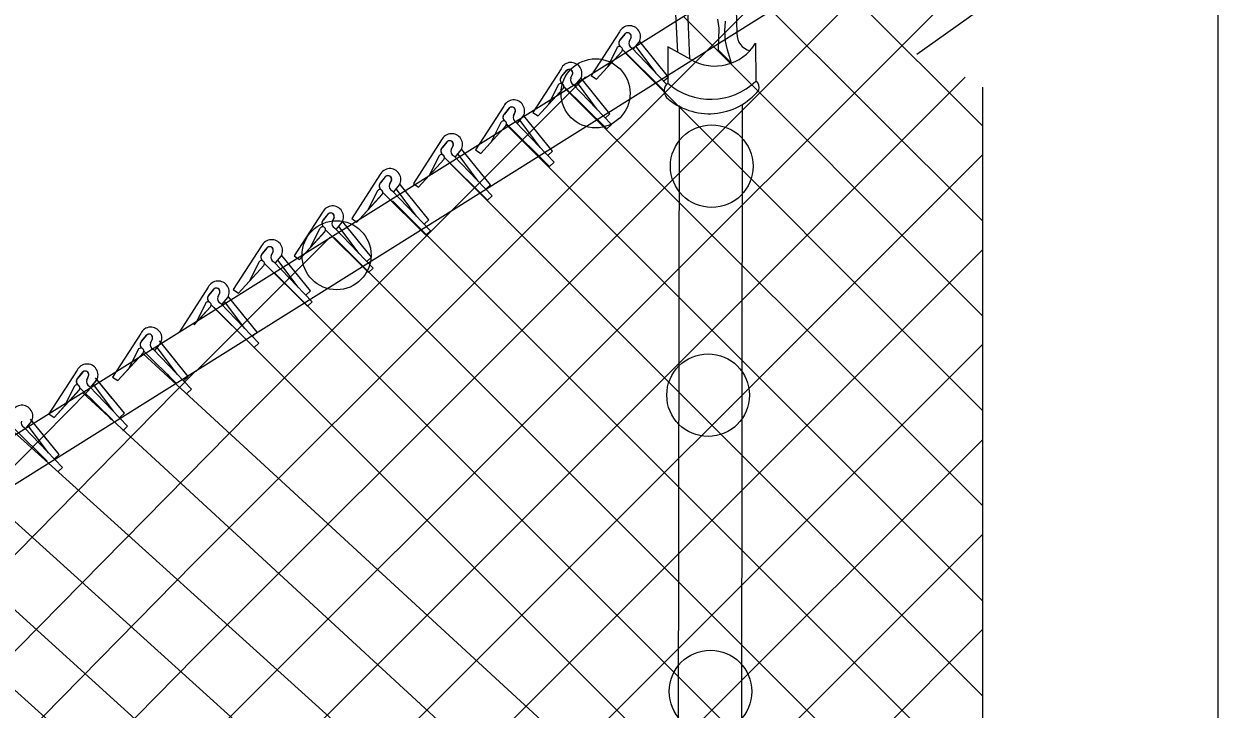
# Model space of a CAD drawing. Extents: x 0 to 1270, y 0 to 830.
# Drawn here: x 1219.3 to 1270, y 485.2 to 514.3 of the extents above; entities that cross this region are included whole.
import ezdxf

# ---------------------------------------------------------------- set-up
doc = ezdxf.new("R2010")
doc.units = 0
for name, color, linetype in [('CT_Border_Perimeter_Shape', 7, 'Continuous'), ('CT_Title_Block_Text', 7, 'Continuous'), ('sb_Chainlink Fence', 7, 'Continuous'), ('sb_Existing Structural Steel', 7, 'Continuous')]:
    doc.layers.add(name, color=color, linetype=linetype)

# ---------------------------------------------------------------- blocks, each defined once
blk = doc.blocks.new('BDR_CTDOT_Standards')
at = {"layer": 'CT_Border_Perimeter_Shape'}
blk.add_lwpolyline([(0, 0), (1270, 0), (1270, 830), (0, 830)], close=True, dxfattribs=at)

msp = doc.modelspace()

# ---------------------------------------------------------------- linework, layer by layer
at = {"layer": 'sb_Chainlink Fence'}
for p, q in [((1226.598, 487.423), (1259.987, 520.811)), ((1226.546, 491.401), (1253.856, 518.711)), ((1226.463, 483.257), (1261.415, 518.209)), ((1252.287, 517.681), (1259.998, 509.969)), ((1263.832, 517.696), (1257.22, 512.999)), ((1249.743, 516.194), (1260.002, 505.934)), ((1247.324, 514.61), (1260.007, 501.9)), ((1244.605, 513.951), (1243.405, 512.095)), ((1244.632, 513.617), (1244.852, 513.883)), ((1244.832, 513.861), (1244.632, 513.617)), ((1245.094, 513.721), (1245.014, 513.543)), ((1245.015, 513.549), (1245.094, 513.717)), ((1245.123, 513.274), (1246.601, 511.733)), ((1245.191, 513.227), (1245.436, 513.522)), ((1245.194, 513.231), (1245.437, 513.523)), ((1246.159, 512.2), (1245.3, 513.346)), ((1245.436, 513.522), (1245.453, 513.557)), ((1245.453, 513.557), (1245.469, 513.593)), ((1246.68, 512.038), (1245.459, 513.544)), ((1243.629, 511.945), (1244.703, 513.124)), ((1243.629, 511.945), (1244.696, 513.117)), ((1244.474, 513.222), (1244.075, 512.443)), ((1244.725, 513.199), (1246.49, 511.459)), ((1244.795, 513.123), (1246.2, 511.721)), ((1244.877, 513.034), (1260.011, 497.865)), ((1242.122, 512.391), (1240.921, 510.535)), ((1242.149, 512.057), (1242.369, 512.323)), ((1242.349, 512.301), (1242.149, 512.057)), ((1226.568, 479.331), (1259.272, 512.035)), ((1228.93, 497.815), (1243.162, 512.047)), ((1242.611, 512.161), (1242.531, 511.983)), ((1242.531, 511.989), (1242.611, 512.157)), ((1242.707, 511.667), (1242.952, 511.963)), ((1242.711, 511.672), (1242.954, 511.964)), ((1243.676, 510.64), (1242.816, 511.787)), ((1242.952, 511.963), (1242.97, 511.997)), ((1242.97, 511.997), (1242.985, 512.033)), ((1244.197, 510.479), (1242.976, 511.984)), ((1243.405, 512.095), (1243.629, 511.945)), ((1246.68, 512.038), (1246.484, 511.857)), ((1241.146, 510.385), (1242.22, 511.564)), ((1241.146, 510.385), (1242.213, 511.557)), ((1241.99, 511.662), (1241.592, 510.883)), ((1242.241, 511.639), (1244.072, 509.835)), ((1242.285, 511.56), (1260.015, 493.83)), ((1242.639, 511.714), (1244.268, 510.016)), ((1260.004, 511.606), (1260.004, 476.809)), ((1239.69, 510.801), (1238.489, 508.945)), ((1239.717, 510.467), (1239.937, 510.732)), ((1239.917, 510.71), (1239.717, 510.467)), ((1240.179, 510.57), (1240.099, 510.392)), ((1240.099, 510.399), (1240.179, 510.566)), ((1240.275, 510.076), (1240.52, 510.372)), ((1240.279, 510.081), (1240.522, 510.373)), ((1240.52, 510.372), (1240.538, 510.406)), ((1240.538, 510.406), (1240.553, 510.443)), ((1241.765, 508.888), (1240.544, 510.394)), ((1240.921, 510.535), (1241.146, 510.385)), ((1244.197, 510.479), (1244.001, 510.297)), ((1238.714, 508.795), (1239.788, 509.974)), ((1238.714, 508.795), (1239.781, 509.967)), ((1239.558, 510.072), (1239.16, 509.292)), ((1239.809, 510.049), (1241.64, 508.244)), ((1239.825, 509.989), (1260.019, 489.795)), ((1240.207, 510.124), (1241.836, 508.426)), ((1241.244, 509.049), (1240.384, 510.196)), ((1244.268, 510.016), (1244.072, 509.835)), ((1237.056, 509.369), (1235.856, 507.513)), ((1237.083, 509.035), (1237.303, 509.3)), ((1237.283, 509.278), (1237.083, 509.035)), ((1226.638, 475.371), (1259.999, 508.732)), ((1237.546, 509.138), (1237.465, 508.96)), ((1237.466, 508.967), (1237.545, 509.134)), ((1237.642, 508.644), (1237.887, 508.94)), ((1237.645, 508.649), (1237.888, 508.941)), ((1238.61, 507.617), (1237.751, 508.764)), ((1237.887, 508.94), (1237.905, 508.974)), ((1237.905, 508.974), (1237.92, 509.011)), ((1239.131, 507.456), (1237.91, 508.962)), ((1238.489, 508.945), (1238.714, 508.795)), ((1241.765, 508.888), (1241.569, 508.707)), ((1236.08, 507.363), (1237.154, 508.542)), ((1236.08, 507.363), (1237.147, 508.535)), ((1236.925, 508.64), (1236.526, 507.86)), ((1237.176, 508.617), (1239.007, 506.812)), ((1237.433, 508.351), (1260.024, 485.761)), ((1237.574, 508.692), (1239.203, 506.994)), ((1241.836, 508.426), (1241.64, 508.244)), ((1234.44, 507.885), (1233.24, 506.029)), ((1234.467, 507.551), (1234.687, 507.817)), ((1234.667, 507.795), (1234.467, 507.551)), ((1234.929, 507.655), (1234.849, 507.477)), ((1234.849, 507.483), (1234.929, 507.651)), ((1234.958, 507.208), (1236.587, 505.51)), ((1235.026, 507.161), (1235.271, 507.456)), ((1235.029, 507.165), (1235.272, 507.457)), ((1235.994, 506.134), (1235.135, 507.28)), ((1235.271, 507.456), (1235.288, 507.491)), ((1235.288, 507.491), (1235.304, 507.527)), ((1236.515, 505.972), (1235.294, 507.478)), ((1235.856, 507.513), (1236.08, 507.363)), ((1239.131, 507.456), (1238.935, 507.275)), ((1233.464, 505.879), (1234.538, 507.058)), ((1233.464, 505.879), (1234.531, 507.051)), ((1234.308, 507.156), (1233.91, 506.377)), ((1234.56, 507.133), (1236.39, 505.329)), ((1234.971, 506.783), (1260.028, 481.726)), ((1239.203, 506.994), (1239.007, 506.812)), ((1232.008, 506.302), (1230.807, 504.446)), ((1232.035, 505.968), (1232.255, 506.234)), ((1232.235, 506.212), (1232.035, 505.968)), ((1232.497, 506.072), (1232.417, 505.894)), ((1232.417, 505.9), (1232.497, 506.068)), ((1232.593, 505.578), (1232.838, 505.873)), ((1232.597, 505.582), (1232.839, 505.874)), ((1233.562, 504.551), (1232.702, 505.697)), ((1232.838, 505.873), (1232.856, 505.908)), ((1232.856, 505.908), (1232.871, 505.944)), ((1234.083, 504.389), (1232.862, 505.895)), ((1233.24, 506.029), (1233.464, 505.879)), ((1236.515, 505.972), (1236.319, 505.791)), ((1226.626, 499.541), (1232.323, 505.239)), ((1231.032, 504.296), (1232.105, 505.475)), ((1231.032, 504.296), (1232.099, 505.468)), ((1231.876, 505.573), (1231.478, 504.794)), ((1232.127, 505.55), (1233.958, 503.746)), ((1232.496, 505.227), (1260.032, 477.691)), ((1232.525, 505.625), (1234.154, 503.927)), ((1236.587, 505.51), (1236.39, 505.329)), ((1226.738, 471.44), (1260.004, 504.706)), ((1229.419, 504.868), (1228.219, 503.012)), ((1229.446, 504.534), (1229.666, 504.8)), ((1229.646, 504.778), (1229.446, 504.534)), ((1229.288, 504.139), (1228.889, 503.359)), ((1229.909, 504.637), (1229.828, 504.459)), ((1229.829, 504.466), (1229.908, 504.633)), ((1229.937, 504.191), (1231.566, 502.493)), ((1230.005, 504.144), (1230.25, 504.439)), ((1230.008, 504.148), (1230.251, 504.44)), ((1230.973, 503.116), (1230.114, 504.263)), ((1230.25, 504.439), (1230.268, 504.473)), ((1230.268, 504.473), (1230.283, 504.51)), ((1231.494, 502.955), (1230.273, 504.461)), ((1230.807, 504.446), (1231.032, 504.296)), ((1234.083, 504.389), (1233.886, 504.208)), ((1228.443, 502.862), (1229.517, 504.041)), ((1228.443, 502.862), (1229.51, 504.034)), ((1229.539, 504.116), (1231.37, 502.312)), ((1229.952, 503.74), (1260.384, 473.309)), ((1234.154, 503.927), (1233.958, 503.746)), ((1227.154, 503.113), (1225.931, 501.222)), ((1227.181, 502.779), (1227.401, 503.045)), ((1227.381, 503.023), (1227.181, 502.779)), ((1227.643, 502.883), (1227.563, 502.705)), ((1227.563, 502.711), (1227.643, 502.879)), ((1227.739, 502.389), (1227.984, 502.684)), ((1227.743, 502.393), (1227.986, 502.685)), ((1227.984, 502.684), (1228.002, 502.719)), ((1228.002, 502.719), (1228.017, 502.755)), ((1229.229, 501.201), (1228.008, 502.706)), ((1228.219, 503.012), (1228.443, 502.862)), ((1231.494, 502.955), (1231.298, 502.774)), ((1226.549, 501.514), (1227.245, 502.279)), ((1226.552, 501.518), (1227.252, 502.286)), ((1227.022, 502.384), (1226.624, 501.605)), ((1227.273, 502.361), (1229.104, 500.557)), ((1227.409, 502.254), (1257.922, 471.74)), ((1227.671, 502.436), (1229.3, 500.738)), ((1228.708, 501.362), (1227.848, 502.508)), ((1231.566, 502.493), (1231.37, 502.312)), ((1224.298, 501.156), (1223.097, 499.3)), ((1229.229, 501.201), (1229.033, 501.019)), ((1224.325, 500.822), (1224.545, 501.088)), ((1224.525, 501.066), (1224.325, 500.822)), ((1224.787, 500.926), (1224.707, 500.748)), ((1224.707, 500.754), (1224.787, 500.921)), ((1224.883, 500.432), (1225.128, 500.727)), ((1224.887, 500.436), (1225.129, 500.728)), ((1226.304, 499.328), (1225.084, 500.833)), ((1225.128, 500.727), (1225.146, 500.761)), ((1225.146, 500.761), (1225.161, 500.798)), ((1225.794, 499.958), (1225.152, 500.749)), ((1226.565, 467.237), (1260.008, 500.68)), ((1229.3, 500.738), (1229.104, 500.557)), ((1223.322, 499.15), (1224.395, 500.329)), ((1223.322, 499.15), (1224.389, 500.322)), ((1224.166, 500.427), (1223.768, 499.648)), ((1224.391, 500.293), (1259.416, 468.036)), ((1224.417, 500.404), (1225.797, 499.044)), ((1224.815, 500.479), (1225.818, 499.434)), ((1224.815, 500.479), (1226.444, 498.781)), ((1225.852, 499.404), (1224.992, 500.551)), ((1221.59, 499.592), (1220.389, 497.736)), ((1124.51, 395.776), (1226.581, 499.517)), ((1221.617, 499.257), (1221.837, 499.523)), ((1221.816, 499.501), (1221.617, 499.257)), ((1222.079, 499.361), (1221.999, 499.183)), ((1221.999, 499.189), (1222.079, 499.357)), ((1222.175, 498.867), (1222.42, 499.163)), ((1222.178, 498.872), (1222.421, 499.164)), ((1223.596, 497.763), (1222.375, 499.269)), ((1222.42, 499.163), (1222.438, 499.197)), ((1222.438, 499.197), (1222.453, 499.233)), ((1223.085, 498.393), (1222.444, 499.185)), ((1223.097, 499.3), (1223.322, 499.15)), ((1225.423, 499.422), (1225.755, 499.052)), ((1226.304, 499.328), (1226.108, 499.146)), ((1124.504, 399.802), (1222.118, 498.773)), ((1220.613, 497.585), (1221.687, 498.764)), ((1220.613, 497.585), (1221.68, 498.757)), ((1221.458, 498.863), (1221.059, 498.083)), ((1221.709, 498.839), (1223.089, 497.48)), ((1221.836, 498.636), (1256.545, 466.62)), ((1222.107, 498.914), (1223.11, 497.869)), ((1222.107, 498.914), (1223.736, 497.216)), ((1223.143, 497.84), (1222.284, 498.987)), ((1226.245, 498.603), (1226.248, 498.6)), ((1226.444, 498.781), (1226.248, 498.6)), ((1124.515, 391.751), (1228.93, 497.815)), ((1220.389, 497.736), (1220.613, 497.585)), ((1222.714, 497.858), (1223.047, 497.487)), ((1223.596, 497.763), (1223.4, 497.582)), ((1218.945, 497.088), (1220.325, 495.728)), ((1219.343, 497.163), (1220.346, 496.118)), ((1219.343, 497.163), (1220.972, 495.465)), ((1219.411, 497.116), (1219.656, 497.411)), ((1219.414, 497.12), (1219.657, 497.412)), ((1220.379, 496.088), (1219.52, 497.235)), ((1220.832, 496.012), (1219.612, 497.517)), ((1219.656, 497.411), (1219.674, 497.445)), ((1219.674, 497.445), (1219.689, 497.482)), ((1220.321, 496.642), (1219.68, 497.433)), ((1223.736, 497.216), (1223.54, 497.035)), ((1218.909, 496.972), (1253.997, 465.274)), ((1223.536, 497.039), (1223.54, 497.035)), ((1226.483, 463.125), (1260.012, 496.654)), ((1219.951, 496.106), (1220.283, 495.736)), ((1220.832, 496.012), (1220.636, 495.83)), ((1216.603, 495.282), (1251.599, 463.667)), ((1220.772, 495.287), (1220.776, 495.284)), ((1220.972, 495.465), (1220.776, 495.284)), ((1214.195, 493.73), (1249.124, 462.044)), ((1226.614, 459.225), (1260.016, 492.627)), ((1211.896, 492.356), (1247.773, 460.074)), ((1124.52, 387.726), (1226.546, 491.401)), ((1205.228, 433.808), (1260.021, 488.601)), ((1124.525, 383.7), (1226.598, 487.423))]:
    msp.add_line(p, q, dxfattribs=at)
for centre, radius, start, end in [((1245.026, 513.748), 0.468, 331.3168, 154.2235), ((1244.949, 513.765), 0.152, 343.0585, 140.6805), ((1244.95, 513.766), 0.152, 341.2781, 129.7611), ((1244.6, 513.201), 0.128, 319.5652, 170.6133), ((1244.763, 513.477), 0.192, 140.7454, 233.549), ((1244.769, 513.477), 0.195, 134.2109, 232.7781), ((1245.209, 513.465), 0.209, 157.027, 245.7015), ((1242.543, 512.188), 0.468, 331.3168, 154.2235), ((1242.466, 512.205), 0.152, 343.0585, 140.6805), ((1242.467, 512.206), 0.152, 341.2781, 129.7611), ((1242.116, 511.642), 0.128, 319.5652, 170.6133), ((1242.28, 511.917), 0.192, 140.7454, 233.549), ((1242.285, 511.917), 0.195, 134.2109, 232.7781), ((1242.726, 511.905), 0.209, 157.027, 245.7015), ((1240.111, 510.597), 0.468, 331.3168, 154.2235), ((1240.034, 510.614), 0.152, 343.0585, 140.6805), ((1240.035, 510.615), 0.152, 341.2781, 129.7611), ((1239.848, 510.326), 0.192, 140.7454, 233.549), ((1239.853, 510.327), 0.195, 134.2109, 232.7781), ((1240.294, 510.314), 0.209, 157.027, 245.7015), ((1239.684, 510.051), 0.128, 319.5652, 170.6133), ((1237.478, 509.165), 0.468, 331.3168, 154.2235), ((1237.4, 509.182), 0.152, 343.0585, 140.6805), ((1237.401, 509.183), 0.152, 341.2781, 129.7611), ((1237.051, 508.619), 0.128, 319.5652, 170.6133), ((1237.214, 508.894), 0.192, 140.7454, 233.549), ((1237.22, 508.895), 0.195, 134.2109, 232.7781), ((1237.66, 508.882), 0.209, 157.027, 245.7015), ((1234.861, 507.682), 0.468, 331.3168, 154.2235), ((1234.784, 507.699), 0.152, 343.0585, 140.6805), ((1234.785, 507.7), 0.152, 341.2781, 129.7611), ((1234.435, 507.135), 0.128, 319.5652, 170.6133), ((1234.598, 507.411), 0.192, 140.7454, 233.549), ((1234.604, 507.411), 0.195, 134.2109, 232.7781), ((1235.044, 507.399), 0.209, 157.027, 245.7015), ((1232.429, 506.099), 0.468, 331.3168, 154.2235), ((1232.352, 506.116), 0.152, 343.0585, 140.6805), ((1232.352, 506.117), 0.152, 341.2781, 129.7611), ((1232.002, 505.552), 0.128, 319.5652, 170.6133), ((1232.166, 505.828), 0.192, 140.7454, 233.549), ((1232.171, 505.828), 0.195, 134.2109, 232.7781), ((1232.611, 505.816), 0.209, 157.027, 245.7015), ((1229.841, 504.665), 0.468, 331.3168, 154.2235), ((1229.763, 504.682), 0.152, 343.0585, 140.6805), ((1229.764, 504.682), 0.152, 341.2781, 129.7611), ((1229.414, 504.118), 0.128, 319.5652, 170.6133), ((1229.577, 504.393), 0.192, 140.7454, 233.549), ((1229.583, 504.394), 0.195, 134.2109, 232.7781), ((1230.023, 504.382), 0.209, 157.027, 245.7015), ((1227.575, 502.91), 0.468, 331.3168, 154.2235), ((1227.312, 502.639), 0.192, 140.7454, 233.549), ((1227.317, 502.639), 0.195, 134.2109, 232.7781), ((1227.498, 502.927), 0.152, 343.0585, 140.6805), ((1227.499, 502.928), 0.152, 341.2781, 129.7611), ((1227.758, 502.627), 0.209, 157.027, 245.7015), ((1227.148, 502.363), 0.128, 319.5652, 170.6133), ((1224.719, 500.953), 0.468, 331.3168, 154.2235), ((1224.642, 500.97), 0.152, 343.0585, 140.6805), ((1224.643, 500.97), 0.152, 341.2781, 129.7611), ((1224.456, 500.682), 0.192, 140.7454, 233.549), ((1224.461, 500.682), 0.195, 134.2109, 232.7781), ((1224.902, 500.67), 0.209, 157.027, 245.7015), ((1224.292, 500.406), 0.128, 319.5652, 170.6133), ((1222.011, 499.388), 0.468, 331.3168, 154.2235), ((1221.748, 499.117), 0.192, 140.7454, 233.549), ((1221.753, 499.117), 0.195, 134.2109, 232.7781), ((1221.934, 499.405), 0.152, 343.0585, 140.6805), ((1221.934, 499.406), 0.152, 341.2781, 129.7611), ((1222.193, 499.105), 0.209, 157.027, 245.7015), ((1221.584, 498.842), 0.128, 319.5652, 170.6133), ((1219.247, 497.637), 0.468, 331.3168, 154.2235), ((1219.429, 497.354), 0.209, 157.027, 245.7015)]:
    msp.add_arc(centre, radius, start, end, dxfattribs=at)
at = {"layer": 'sb_Existing Structural Steel'}
for p, q in [((1260.045, 522.585), (1226.596, 501.618)), ((1259.972, 520.449), (1226.581, 499.517)), ((1249.543, 515.435), (1249.578, 513.878)), ((1246.956, 515.258), (1247.067, 513.093)), ((1247.481, 514.849), (1247.571, 512.809)), ((1248.758, 514.49), (1248.812, 514.109)), ((1249.07, 513.998), (1249.095, 514.413)), ((1248.812, 514.109), (1248.784, 513.19)), ((1249.104, 513.558), (1249.07, 513.998)), ((1246.647, 513.321), (1246.656, 511.778)), ((1247.628, 512.78), (1246.647, 513.321)), ((1249.178, 513.187), (1249.104, 513.558)), ((1250.374, 513.476), (1250.387, 511.864)), ((1249.358, 512.63), (1248.784, 513.19)), ((1249.358, 512.63), (1249.178, 513.187)), ((1247.073, 459.571), (1247.146, 510.825)), ((1249.766, 461.266), (1249.828, 510.875)), ((1226.596, 501.618), (1124.439, 437.642)), ((1226.581, 499.517), (1125.078, 435.951))]:
    msp.add_line(p, q, dxfattribs=at)
for centre, radius in [((1243.589, 511.345), 1.465), ((1248.516, 508.254), 1.752), ((1232.599, 504.474), 1.465), ((1248.362, 498.533), 1.752), ((1248.462, 485.956), 1.752)]:
    msp.add_circle(centre, radius, dxfattribs=at)
for centre, radius, start, end in [((1250.321, 513.874), 0.742, 179.6928, 255.2815), ((1248.648, 514.521), 2.018, 239.6437, 328.8146), ((1246.92, 511.445), 0.425, 128.4858, 220.3398), ((1248.473, 513.839), 2.748, 228.5933, 314.1189), ((1250.212, 511.594), 0.322, 339.5752, 57.1594), ((1248.406, 513.199), 2.719, 228.2691, 320.8188)]:
    msp.add_arc(centre, radius, start, end, dxfattribs=at)

# ---------------------------------------------------------------- block references
at = {"layer": 'CT_Title_Block_Text'}
msp.add_blockref('BDR_CTDOT_Standards', (0, 0), dxfattribs=at)

doc.saveas('drawing.dxf')
